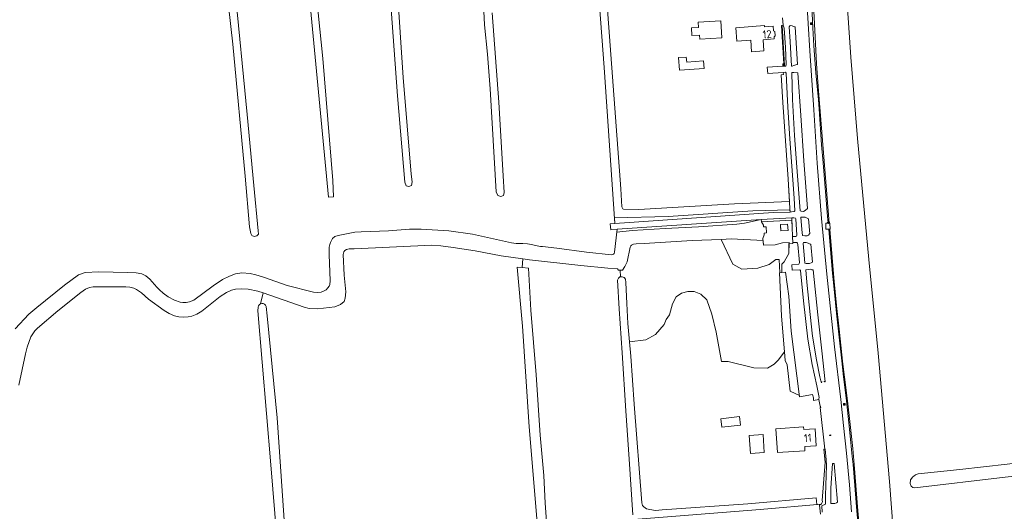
# Model space of a CAD drawing. Header units: metres. Extents: x 209813 to 223847, y 571801 to 587119.
# Tile 555 of 656: x 216440 to 216932, y 584502 to 584748. Entities that reach past the tile are written whole.
import ezdxf
from ezdxf.enums import TextEntityAlignment as Align

# ---------------------------------------------------------------- set-up
doc = ezdxf.new("R2010")
doc.units = ezdxf.units.M
for name, color, linetype, lineweight in [('B-RO-GK-BESCHOEIING_DAMWAND-G', 8, 'GK-BESCHOEIING', 0), ('B-RO-GR-GRAS-GV', 8, 'Continuous', 0), ('B-RO-GW-TALUD_KRUIN-G', 8, 'Continuous', 0), ('B-RO-IE-MEUBILAIR_WATERWEGMEUBILAIR-S', 8, 'Continuous', 0), ('B-RO-IE-MEUBILAIR_WEGMEUBILAIR-S', 8, 'Continuous', 0), ('B-RO-KW-KUNSTWERK_GEMAAL-GV', 8, 'Continuous', 0), ('B-RO-KW-KUNSTWERK_STEIGER-GV', 8, 'Continuous', 0), ('B-RO-OG-BEBOUWING-T18', 8, 'Continuous', 0), ('B-RO-OG-TERREIN_CULTUURSCHEIDING-GV', 8, 'Continuous', 0), ('B-RO-OG-TERREIN_ERF-GV', 8, 'Continuous', 0), ('B-RO-OG-WEG-GV', 8, 'Continuous', 0), ('B-RO-VH-VERHARDING_TEGEL-GV', 8, 'Continuous', 0)]:
    doc.layers.add(name, color=color, linetype=linetype, lineweight=lineweight)
doc.styles.add('NLCS-ISO-M200-T18', font='txt', dxfattribs={"height": 0.36})
doc.linetypes.add('GK-BESCHOEIING', pattern='A,30,-5,[1,NLCS.shx,S=1,R=0,X=0,Y=0],-5', length=40)

# ---------------------------------------------------------------- blocks, each defined once
blk = doc.blocks.new('SIE-WEG_AFVALBAK-SO')
at = {"linetype": 'ByBlock', "lineweight": 18}
h = blk.add_hatch(color=0, dxfattribs=at)
h.dxf.hatch_style = 1
h.paths.add_polyline_path([(-1.5, -1.5), (1.5, -1.5), (1.5, 1.5), (-1.5, 1.5)])
at = {"color": 0, "linetype": 'ByBlock', "lineweight": 18}
for points in [[(-2, -2), (2, -2), (2, 2), (-2, 2)], [(-1.5, -1.5), (1.5, -1.5), (1.5, 1.5), (-1.5, 1.5)]]:
    blk.add_lwpolyline(points, close=True, dxfattribs=at)
blk = doc.blocks.new('SIE-WATER_WATERSTANDMETER-SO')
h = blk.add_hatch(color=256)
h.dxf.hatch_style = 1
h.paths.add_polyline_path([(0, 5.2), (-0.5, 5.2), (-0.5, 4.7), (0, 4.7)])
h = blk.add_hatch(color=256)
h.dxf.hatch_style = 1
h.paths.add_polyline_path([(0, 4.2), (-0.5, 4.2), (-0.5, 3.8), (0, 3.8)])
h = blk.add_hatch(color=256)
h.dxf.hatch_style = 1
h.paths.add_polyline_path([(0, 3.3), (-0.5, 3.3), (-0.5, 2.8), (0, 2.8)])
h = blk.add_hatch(color=256)
h.dxf.hatch_style = 1
h.paths.add_polyline_path([(0, 2.3), (-0.5, 2.3), (-0.5, 1.9), (0, 1.9)])
h = blk.add_hatch(color=256)
h.dxf.hatch_style = 1
h.paths.add_polyline_path([(0, 1.4), (-0.5, 1.4), (-0.5, 0.9), (0, 0.9)])
h = blk.add_hatch(color=256)
h.dxf.hatch_style = 1
h.paths.add_polyline_path([(0, 0.4), (-0.5, 0.4), (-0.5, 0), (0, 0)])
h = blk.add_hatch(color=256)
h.dxf.hatch_style = 1
h.paths.add_polyline_path([(0.5, 5.6), (0, 5.6), (0, 5.2), (0.5, 5.2)])
h = blk.add_hatch(color=256)
h.dxf.hatch_style = 1
h.paths.add_polyline_path([(0.5, 4.7), (0, 4.7), (0, 4.2), (0.5, 4.2)])
h = blk.add_hatch(color=256)
h.dxf.hatch_style = 1
h.paths.add_polyline_path([(0.5, 3.8), (0, 3.8), (0, 3.3), (0.5, 3.3)])
h = blk.add_hatch(color=256)
h.dxf.hatch_style = 1
h.paths.add_polyline_path([(0.5, 2.8), (0, 2.8), (0, 2.3), (0.5, 2.3)])
h = blk.add_hatch(color=256)
h.dxf.hatch_style = 1
h.paths.add_polyline_path([(0.5, 1.9), (0, 1.9), (0, 1.4), (0.5, 1.4)])
h = blk.add_hatch(color=256)
h.dxf.hatch_style = 1
h.paths.add_polyline_path([(0.5, 0.9), (0, 0.9), (0, 0.4), (0.5, 0.4)])
h = blk.add_hatch(color=256)
h.dxf.hatch_style = 1
h.paths.add_polyline_path([(0, -0.5), (-0.5, -0.5), (-0.5, -1), (0, -1)])
h = blk.add_hatch(color=256)
h.dxf.hatch_style = 1
h.paths.add_polyline_path([(0, -1.4), (-0.5, -1.4), (-0.5, -1.9), (0, -1.9)])
h = blk.add_hatch(color=256)
h.dxf.hatch_style = 1
h.paths.add_polyline_path([(0, -2.4), (-0.5, -2.4), (-0.5, -2.9), (0, -2.9)])
h = blk.add_hatch(color=256)
h.dxf.hatch_style = 1
h.paths.add_polyline_path([(0.5, 0), (0, 0), (0, -0.5), (0.5, -0.5)])
h = blk.add_hatch(color=256)
h.dxf.hatch_style = 1
h.paths.add_polyline_path([(0.5, -1), (0, -1), (0, -1.4), (0.5, -1.4)])
h = blk.add_hatch(color=256)
h.dxf.hatch_style = 1
h.paths.add_polyline_path([(0.5, -1.9), (0, -1.9), (0, -2.4), (0.5, -2.4)])
blk.add_lwpolyline([(0.5, -2.8), (0.5, 5.6), (-0.5, 5.6), (-0.5, -2.8)])
for points in [[(0.5, 5.6), (0, 5.6), (0, 5.2), (0.5, 5.2)], [(0.5, 5.2), (0, 5.2), (0, 4.7), (0.5, 4.7)], [(0.5, 4.7), (0, 4.7), (0, 4.2), (0.5, 4.2)], [(0.5, 4.2), (0, 4.2), (0, 3.8), (0.5, 3.8)], [(0.5, 3.8), (0, 3.8), (0, 3.3), (0.5, 3.3)], [(0.5, 3.3), (0, 3.3), (0, 2.8), (0.5, 2.8)], [(0.5, 2.8), (0, 2.8), (0, 2.3), (0.5, 2.3)], [(0.5, 2.3), (0, 2.3), (0, 1.9), (0.5, 1.9)], [(0.5, 1.9), (0, 1.9), (0, 1.4), (0.5, 1.4)], [(0.5, 1.4), (0, 1.4), (0, 0.9), (0.5, 0.9)], [(0.5, 0.9), (0, 0.9), (0, 0.4), (0.5, 0.4)], [(0.5, 0.4), (0, 0.4), (0, 0), (0.5, 0)], [(0.5, 0), (0, 0), (0, -0.5), (0.5, -0.5)], [(0.5, -0.5), (0, -0.5), (0, -1), (0.5, -1)], [(0.5, -1), (0, -1), (0, -1.4), (0.5, -1.4)], [(0.5, -1.4), (0, -1.4), (0, -1.9), (0.5, -1.9)], [(0.5, -1.9), (0, -1.9), (0, -2.4), (0.5, -2.4)], [(0.5, -2.4), (0, -2.4), (0, -2.9), (0.5, -2.9)]]:
    blk.add_lwpolyline(points, close=True)
for centre, radius, start, end in [((-1.6, -0.1), 0.381, 16.8947, 163.1053), ((-0.1, -0.1), 0.381, 16.8947, 163.1053), ((1.4, -0.1), 0.381, 16.8947, 163.1053), ((-2.3, 0.1), 0.413, 196.8947, 343.1053), ((-0.8, 0.1), 0.391, 196.8947, 343.1053), ((0.7, 0.1), 0.391, 196.8947, 343.1053), ((2.2, 0.1), 0.413, 196.8947, 343.1053)]:
    blk.add_arc(centre, radius, start, end)

msp = doc.modelspace()

# ---------------------------------------------------------------- linework, layer by layer
at = {"layer": 'B-RO-GK-BESCHOEIING_DAMWAND-G', "flags": 128}
for points in [[(216827.573, 584938.897), (216828.262, 584928.624), (216829.417, 584902.39), (216829.811, 584894.635), (216833.003, 584825.361), (216833.527, 584811.836), (216834.124, 584798.315), (216834.591, 584789.305), (216836.123, 584762.279), (216837.279, 584739.75), (216838.071, 584726.239), (216839.053, 584712.741), (216844.378, 584646.559)], [(216911.385, 583588.435), (216910.815, 583595.484), (216908.235, 583647.452), (216905.985, 583693.809), (216903.289, 583747.319), (216902.88, 583759.997), (216902.612, 583773.145), (216902.34, 583786.053), (216902.253, 583794.66), (216902.247, 583798.964), (216902.316, 583816.179), (216902.298, 583829.091), (216902.164, 583842.002), (216901.931, 583854.911), (216901.596, 583867.819), (216901.143, 583880.722), (216900.783, 583889.322), (216900.2, 583902.221), (216897.284, 583946.849), (216894.735, 583982.019), (216890.578, 584043.459), (216887.727, 584086.334), (216884.58, 584134.122), (216881.137, 584191.003), (216877.215, 584246.692), (216874.995, 584277.196), (216870.108, 584347.787), (216865.104, 584417.574), (216861.833, 584466.915), (216858.754, 584502.748), (216856.883, 584525.886), (216856.125, 584533.852), (216854.914, 584545.792), (216853.524, 584557.712), (216852.026, 584569.62), (216851.059, 584577.563), (216850.145, 584585.511), (216848.859, 584597.444), (216848.048, 584605.404), (216846.901, 584617.35), (216845.837, 584629.304), (216844.631, 584643.566)]]:
    msp.add_lwpolyline(points, dxfattribs=at)
at = {"layer": 'B-RO-GR-GRAS-GV', "flags": 128}
for points in [[(216939.881, 585005.693), (216906.633, 585004.498), (216879.373, 585003.861), (216879.373, 585005.184), (216870.702, 585005.256), (216866.418, 584994.385), (216851.483, 584942.91), (216849.728, 584937.652), (216848.653, 584934.127), (216847.72, 584930.571), (216846.982, 584926.973), (216846.429, 584923.336), (216845.999, 584919.672), (216845.631, 584915.995), (216848.015, 584859.813), (216851.802, 584778.619), (216855.252, 584729.444), (216858.472, 584688.858), (216864.27, 584628.386), (216868.814, 584581.473), (216874.455, 584517.352), (216879.177, 584455.915)], [(216437.352, 584593.779), (216444.125, 584601.081), (216448.147, 584604.362), (216462.117, 584615.58), (216468.996, 584620.66), (216472.382, 584621.93), (216479.239, 584622.173), (216493.511, 584621.912), (216497.81, 584621.635), (216500.651, 584621.18), (216502.669, 584620.171), (216504.744, 584618.595), (216508.278, 584614.457), (216509.509, 584613.221), (216511.444, 584611.553), (216513.947, 584609.727), (216517.075, 584608.041), (216519.852, 584607.106), (216521.235, 584606.799), (216522.947, 584606.81), (216524.573, 584607.164), (216526.663, 584608.074), (216536.365, 584615.252), (216541.024, 584618.374), (216544.592, 584620.063), (216547.532, 584621.154), (216550.738, 584621.62), (216554.787, 584621.371), (216557.716, 584620.725), (216561.575, 584619.554), (216573.327, 584615.364), (216586.511, 584611.989), (216588.519, 584611.831), (216590.362, 584612.055), (216591.57, 584612.545), (216592.792, 584613.267), (216593.678, 584614.125), (216594.315, 584614.957), (216594.649, 584615.918), (216594.866, 584617.773), (216594.317, 584630.853), (216594.406, 584634.48), (216594.674, 584635.867), (216595.045, 584636.904), (216596.1, 584638.785), (216597.16, 584639.829), (216598.803, 584640.436), (216607.128, 584641.973), (216610.394, 584642.261), (216624.086, 584642.743), (216634.567, 584643.535), (216640.373, 584643.588), (216654.208, 584642.632), (216665.955, 584640.985), (216685.51, 584636.671), (216687.927, 584636.363), (216691.215, 584636.356), (216693.561, 584636.182), (216695.583, 584635.794), (216697.501, 584635.278), (216700.067, 584634.777), (216701.032, 584634.802), (216708.251, 584634.026), (216723.05, 584632.105), (216735.499, 584630.725), (216736.091, 584630.799), (216736.546, 584631.066), (216736.798, 584631.307), (216737.067, 584632.086), (216738.426, 584643.467), (216735.118, 584643.241), (216734.911, 584646.265), (216737.26, 584646.426), (216731.853, 584724.426), (216724.033, 584828.547)], [(216547.207, 584764.276), (216553.451, 584700.776), (216556.626, 584665.322), (216558.848, 584642.674), (216558.954, 584640.98), (216558.213, 584640.24), (216556.838, 584639.922), (216555.779, 584640.345), (216555.144, 584641.404), (216554.615, 584644.685), (216552.393, 584670.085), (216546.148, 584736.019), (216540.539, 584786.396)], [(216675.852, 584751.672), (216679.225, 584706.933), (216681.297, 584670.184), (216681.933, 584661.83), (216681.51, 584660.348), (216680.24, 584659.925), (216678.652, 584660.348), (216677.911, 584662.253), (216674.842, 584713.688), (216673.572, 584731.045), (216672.017, 584745.667), (216671.032, 584765.97)], [(216790.417, 584638.423), (216775.928, 584637.779), (216751.794, 584636.437), (216747.937, 584636.251), (216746.467, 584635.966), (216745.594, 584635.607), (216745.173, 584635.231), (216744.91, 584634.56), (216743.303, 584627.269), (216742.112, 584624.83), (216741.063, 584623.102), (216739.783, 584623.106)], [(216698.443, 584496.813), (216694.381, 584544.745), (216691.009, 584595.012), (216688.373, 584624.552), (216690.913, 584624.304), (216691.12, 584628.702), (216680.392, 584630.185), (216667.298, 584632.626), (216656.435, 584634.42), (216650.162, 584635.27), (216645.719, 584635.465), (216606.885, 584633.711), (216604.321, 584633.711), (216603.058, 584633.409), (216602.24, 584632.869), (216601.648, 584632.165), (216601.415, 584630.896), (216601.874, 584620.503), (216602.667, 584612.124), (216602.346, 584608.991), (216601.835, 584607.306), (216600.1, 584605.917), (216597.254, 584604.696), (216588.653, 584603.62), (216584.301, 584603.902), (216581.922, 584604.46), (216561.365, 584611.685)], [(216746.195, 584500.778), (216744.406, 584528.492), (216742.627, 584552.737), (216740.917, 584581.68), (216739.33, 584603.695), (216738.501, 584618.032), (216738.965, 584618.964), (216739.697, 584619.762), (216739.984, 584619.762), (216739.783, 584623.106), (216739.008, 584623.108), (216738.579, 584623.682), (216733.653, 584623.98), (216720.216, 584625.344), (216694.486, 584628.237), (216691.12, 584628.702)], [(216690.913, 584624.304), (216694.003, 584624.003), (216695.134, 584603.06), (216697.8, 584570.628), (216699.909, 584540.514), (216701.748, 584520.426), (216702.379, 584506.609), (216706.308, 584451.191)], [(216739.984, 584619.762), (216740.894, 584619.763), (216741.9, 584619.371), (216742.476, 584618.531), (216742.775, 584616.863), (216743.212, 584606.431), (216743.727, 584596.446), (216744.575, 584587.273), (216752.698, 584588.218), (216757.539, 584590.907), (216761.842, 584595.927), (216762.91, 584598.328), (216764.497, 584600.709), (216766.085, 584606.266), (216767.805, 584609.705), (216770.451, 584611.557), (216773.758, 584612.351), (216776.801, 584612.351), (216780.24, 584611.028), (216783.15, 584608.118), (216785.664, 584600.974), (216787.781, 584591.978), (216790.559, 584577.426), (216793.8, 584577.294), (216806.765, 584574.251), (216813.512, 584573.986), (216816.819, 584576.103), (216818.803, 584578.087), (216822.037, 584582.227), (216821.929, 584583.987), (216820.581, 584600.28), (216819.462, 584621.675), (216819.649, 584621.695)], [(216478.204, 584614.773), (216476.381, 584614.74), (216474.559, 584614.373), (216472.467, 584613.609), (216470.168, 584611.934), (216458.673, 584602.708), (216448.535, 584594.108), (216447.206, 584592.668), (216445.231, 584589.643), (216443.307, 584584.496), (216442.46, 584581.152), (216439.245, 584565.547)], [(216560.103, 584606.198), (216561.365, 584611.685), (216558.763, 584612.6), (216553.807, 584613.461), (216550.527, 584613.64), (216547.559, 584613.463), (216545.595, 584613.024), (216543.009, 584611.946), (216539.915, 584609.836), (216530.728, 584602.452), (216528.123, 584600.954), (216525.703, 584600.022), (216523.803, 584599.662), (216521.32, 584599.536), (216519.236, 584599.693), (216517.04, 584600.274), (216514.33, 584601.359), (216511.937, 584602.814), (216503.974, 584608.611), (216500.46, 584611.754), (216498.048, 584613.415), (216496.787, 584614.01), (216494.679, 584614.52), (216492.785, 584614.685), (216481.729, 584614.644), (216478.204, 584614.773)], [(216570.297, 584462.893), (216565.21, 584525.749), (216558.728, 584602.743), (216558.854, 584604.525)], [(216562.823, 584604.916), (216563.352, 584600.159), (216568.318, 584549.244), (216574.171, 584464.121)], [(216973.717, 584528.359), (216974.192, 584527.628), (216974.506, 584525.552), (216974.551, 584524.028), (216973.764, 584523.442), (216971.176, 584522.818), (216961.931, 584522.724), (216932.403, 584519.588), (216887.202, 584514.145), (216886.264, 584514.429), (216885.326, 584515.057), (216884.781, 584516.379), (216885.027, 584518.253), (216886.218, 584519.639), (216886.654, 584520.076), (216887.58, 584520.643), (216888.879, 584521.165), (216909.626, 584523.435), (216933.288, 584526.079), (216958.388, 584529.13), (216959.109, 584530.042), (216961.059, 584530.153)], [(216840.065, 584501.087), (216839.462, 584505.551), (216840.063, 584505.797), (216840.365, 584506.068), (216809.837, 584503.356), (216748.778, 584498.586)]]:
    msp.add_lwpolyline(points, dxfattribs=at)
for points in [[(216581.426, 584792.617), (216574.026, 584875.665), (216572.233, 584902.915), (216570.49, 584928.742), (216570.913, 584930.223), (216572.395, 584930.647), (216573.771, 584930.329), (216574.618, 584928.53), (216575.358, 584919.005), (216581.399, 584838.075), (216587.418, 584766.445), (216591.15, 584728.764), (216596.207, 584667.849), (216596.568, 584659.639), (216593.994, 584659.475)], [(216617.798, 584906.834), (216617.904, 584905.247), (216620.02, 584878.682), (216622.137, 584851.06), (216624.359, 584816.77), (216628.381, 584764.594), (216631.344, 584719.297), (216635.366, 584671.037), (216635.789, 584667.121), (216635.578, 584665.322), (216634.202, 584664.793), (216632.826, 584665.11), (216632.177, 584667.042), (216628.61, 584710.188), (216622.601, 584792.553), (216618.944, 584844.817), (216614.424, 584906.099), (216615.531, 584907.447), (216617.27, 584907.517)], [(216790.417, 584638.423), (216796.181, 584625.977), (216800.679, 584623.464), (216808.617, 584623.993), (216814.438, 584625.845), (216817.745, 584628.358), (216819.332, 584628.358), (216819.649, 584621.695), (216820.735, 584621.81), (216820.636, 584626.051), (216821.94, 584627.141), (216824.258, 584631.372), (216824.284, 584636.812), (216821.101, 584636.664), (216817.29, 584635.743), (216811.585, 584635.528), (216811.317, 584637.923), (216795.418, 584638.645)]]:
    msp.add_lwpolyline(points, close=True, dxfattribs=at)
at = {"layer": 'B-RO-GR-GRAS-GV'}
msp.add_arc((216560.879, 584604.317), 2.035, 17.11969, 171.88734, dxfattribs=at)
at = {"layer": 'B-RO-GW-TALUD_KRUIN-G', "flags": 128}
for points in [[(216828.703, 584942.469), (216827.495, 584940.992), (216827.086, 584939.91), (216826.716, 584938.619), (216827.052, 584928.548), (216828.656, 584902.138), (216831.338, 584845.005), (216832.64, 584816.175), (216833.276, 584802.67), (216833.733, 584793.669), (216835.185, 584766.668), (216835.412, 584762.167), (216836.267, 584744.158), (216836.763, 584735.158), (216837.389, 584726.168), (216837.765, 584721.677), (216838.965, 584708.21), (216839.321, 584703.717), (216840.599, 584685.736), (216841.303, 584676.75), (216843.509, 584649.8), (216843.862, 584646.545)], [(216844.141, 584643.539), (216845.338, 584629.422), (216846.053, 584621.446), (216846.812, 584613.474), (216848.021, 584601.522), (216849.286, 584589.576), (216850.61, 584577.637), (216851.539, 584569.683), (216852.971, 584557.756), (216853.892, 584549.801), (216854.747, 584541.839), (216855.94, 584529.885), (216856.327, 584525.9), (216858.204, 584502.782), (216861.42, 584467.064)]]:
    msp.add_lwpolyline(points, dxfattribs=at)
at = {"layer": 'B-RO-KW-KUNSTWERK_GEMAAL-GV', "flags": 128}
msp.add_lwpolyline([(216819.99, 584645.072), (216820.142, 584642.703), (216823.783, 584642.936), (216823.585, 584646.026), (216819.944, 584645.793)], close=True, dxfattribs=at)
at = {"layer": 'B-RO-KW-KUNSTWERK_STEIGER-GV', "flags": 128}
msp.add_lwpolyline([(216844.63, 584643.576), (216844.883, 584643.59), (216844.761, 584646.56), (216842.656, 584646.501), (216842.729, 584643.47)], close=True, dxfattribs=at)
at = {"layer": 'B-RO-OG-TERREIN_CULTUURSCHEIDING-GV', "flags": 128}
for points in [[(216737.063, 584649.27), (216737.26, 584646.426), (216816.364, 584651.842), (216824.807, 584652.099), (216824.746, 584653.228), (216806.158, 584652.716), (216763.935, 584649.919)], [(216738.254, 584642.023), (216745.848, 584642.916), (216762.36, 584643.867), (216778.959, 584644.691), (216798.272, 584646.024), (216801.964, 584646.517), (216810.37, 584648.382), (216738.426, 584643.467)], [(216810.37, 584648.382), (216810.453, 584647.163), (216825.696, 584647.983), (216825.613, 584649.154)]]:
    msp.add_lwpolyline(points, close=True, dxfattribs=at)
at = {"layer": 'B-RO-OG-TERREIN_ERF-GV', "flags": 128}
msp.add_lwpolyline([(216728.018, 584827.387), (216740.151, 584663.743), (216740.704, 584654.715), (216741.151, 584653.609), (216741.58, 584653.498), (216749.148, 584653.303), (216796.945, 584656.206), (216824.582, 584657.299), (216823.877, 584668.601), (216822.446, 584687.735), (216821.181, 584706.891), (216820.303, 584720.725), (216821.459, 584720.793), (216821.397, 584721.883), (216813.61, 584721.427), (216813.376, 584724.517), (216821.172, 584724.937), (216821.11, 584726.121), (216821.692, 584726.158), (216820.543, 584745.406), (216821.365, 584745.453), (216821.014, 584749.173)], dxfattribs=at)
for points in [[(216779.005, 584744.418), (216778.845, 584747.056), (216790.135, 584747.739), (216790.652, 584739.187), (216779.691, 584738.524), (216779.568, 584740.562), (216775.764, 584740.332), (216775.529, 584744.208)], [(216812.023, 584745.261), (216812.069, 584744.638), (216816.398, 584744.942), (216816.569, 584742.63), (216817.25, 584742.285), (216817.391, 584740.156), (216816.782, 584739.702), (216816.854, 584738.605), (216811.342, 584738.171), (216811.751, 584732.616), (216805.598, 584732.163), (216805.169, 584737.987), (216798.148, 584737.47), (216797.652, 584744.202)], [(216772.908, 584729.493), (216773.137, 584727.017), (216781.566, 584727.618), (216781.834, 584723.86), (216769.512, 584722.981), (216769.063, 584729.27)], [(216824.264, 584636.176), (216826.18, 584636.277), (216825.696, 584647.983), (216810.453, 584647.163), (216811.547, 584645.549), (216811.574, 584644.666), (216812.901, 584644.706), (216812.994, 584641.61), (216811.871, 584641.575), (216811.897, 584640.703), (216811.205, 584638.929), (216811.585, 584635.528), (216817.29, 584635.743), (216821.101, 584636.664), (216824.284, 584636.812)], [(216823.783, 584642.936), (216820.142, 584642.703), (216819.944, 584645.793), (216823.585, 584646.026)], [(216840.365, 584506.068), (216840.546, 584506.23), (216840.856, 584506.8), (216840.956, 584507.442), (216840.881, 584507.837), (216842.398, 584527.041), (216841.733, 584533.536), (216842.108, 584533.574), (216839.819, 584554.356), (216840.117, 584554.389), (216840.064, 584554.902), (216839.793, 584555.021), (216839.256, 584558.323), (216836.548, 584557.821), (216836.548, 584559.288), (216836.023, 584560.837), (216829.58, 584559.708), (216829.495, 584560.375), (216824.776, 584562.608), (216823.315, 584575.659), (216822.3, 584577.92), (216822.037, 584582.227), (216818.803, 584578.087), (216816.819, 584576.103), (216813.512, 584573.986), (216806.765, 584574.251), (216793.8, 584577.294), (216790.559, 584577.426), (216787.781, 584591.978), (216785.664, 584600.974), (216783.15, 584608.118), (216780.24, 584611.028), (216776.801, 584612.351), (216773.758, 584612.351), (216770.451, 584611.557), (216767.805, 584609.705), (216766.085, 584606.266), (216764.497, 584600.709), (216762.91, 584598.328), (216761.842, 584595.927), (216757.539, 584590.907), (216752.698, 584588.218), (216744.575, 584587.273), (216745.238, 584580.105), (216746.929, 584556.071), (216750.667, 584506.762), (216751.014, 584505.33), (216751.615, 584504.648), (216753.005, 584503.746), (216754.666, 584503.315), (216757.456, 584502.923), (216760.796, 584503.214), (216803.679, 584506.237), (216837.907, 584509.277), (216838.209, 584505.876)], [(216790.258, 584548.789), (216799.496, 584549.812), (216799.966, 584545.563), (216790.729, 584544.54)], [(216831.63, 584543.342), (216837.365, 584543.658), (216837.915, 584535.165), (216832.116, 584534.801), (216832.245, 584532.751), (216818.468, 584531.887), (216817.722, 584543.786), (216831.542, 584544.653)], [(216811.933, 584531.81), (216804.996, 584531.345), (216804.393, 584540.344), (216811.33, 584540.809)]]:
    msp.add_lwpolyline(points, close=True, dxfattribs=at)
at = {"layer": 'B-RO-OG-WEG-GV', "flags": 128}
for points in [[(216835.412, 584762.167), (216836.267, 584744.158), (216836.763, 584735.158), (216837.389, 584726.168), (216837.765, 584721.677), (216838.965, 584708.21), (216839.321, 584703.717), (216840.599, 584685.736), (216841.303, 584676.75), (216843.509, 584649.8), (216843.862, 584646.545), (216844.378, 584646.559), (216839.053, 584712.741), (216838.071, 584726.239), (216837.279, 584739.75), (216836.123, 584762.279)], [(216832.991, 584760.16), (216834.713, 584732.632), (216836.677, 584703.112), (216838.404, 584676.531), (216840.6, 584648.811), (216843.181, 584620.96), (216847.071, 584584.781), (216850.118, 584558.436), (216851.607, 584545.317), (216853.036, 584531.521), (216854.453, 584515.722), (216855.555, 584502.278)], [(216861.42, 584467.064), (216858.204, 584502.782), (216856.327, 584525.9), (216855.94, 584529.885), (216854.747, 584541.839), (216853.892, 584549.801), (216852.971, 584557.756), (216851.539, 584569.683), (216850.61, 584577.637), (216849.286, 584589.576), (216848.021, 584601.522), (216846.812, 584613.474), (216846.053, 584621.446), (216845.338, 584629.422), (216844.141, 584643.539), (216842.719, 584643.459), (216842.646, 584646.511), (216843.862, 584646.545)], [(216861.833, 584466.915), (216858.754, 584502.748), (216856.883, 584525.886), (216856.125, 584533.852), (216854.914, 584545.792), (216853.524, 584557.712), (216852.026, 584569.62), (216851.059, 584577.563), (216850.145, 584585.511), (216849.277, 584593.465), (216848.048, 584605.404), (216846.901, 584617.35), (216845.837, 584629.304), (216844.631, 584643.566), (216844.141, 584643.539)], [(216842.176, 584567.018), (216842.149, 584567.202), (216842.436, 584567.239), (216840.671, 584582.685), (216838.642, 584600.665), (216836.333, 584623.128), (216835.739, 584623.198), (216835.027, 584623.453), (216832.648, 584623.234), (216833.195, 584617.009), (216834.854, 584600.846), (216836.047, 584590.013), (216838.006, 584578.139), (216839.754, 584569.71), (216840.211, 584567.757), (216840.552, 584566.685)], [(216840.813, 584501.994), (216840.608, 584505.19), (216842.492, 584505.998), (216842.48, 584510.344), (216842.972, 584525.455), (216842.92, 584528.179), (216842.406, 584533.607), (216841.733, 584533.536), (216842.398, 584527.041), (216840.881, 584507.837), (216840.956, 584507.442), (216840.856, 584506.8), (216840.546, 584506.23), (216840.063, 584505.797), (216839.462, 584505.551), (216840.065, 584501.087)]]:
    msp.add_lwpolyline(points, dxfattribs=at)
for points in [[(216820.842, 584745.424), (216822.043, 584725.31), (216821.744, 584725.292), (216821.692, 584726.158), (216821.11, 584726.121), (216821.172, 584724.937), (216822.641, 584724.999), (216822.844, 584725.845), (216822.484, 584734.326), (216821.778, 584743.962), (216821.585, 584745.027), (216821.365, 584745.453)], [(216828.488, 584725.927), (216827.327, 584744.666), (216827.058, 584744.648), (216825.816, 584745.203), (216824.89, 584745.266), (216824.373, 584744.696), (216824.927, 584737.345), (216825.537, 584725.095), (216825.881, 584725.094), (216826.771, 584725.332), (216828.127, 584725.87)], [(216820.303, 584720.725), (216821.181, 584706.891), (216822.446, 584687.735), (216823.877, 584668.601), (216824.702, 584654.056), (216824.807, 584652.099), (216825.463, 584652.134), (216826.81, 584652.415), (216827.259, 584652.763), (216826.839, 584658.978), (216826.16, 584668.166), (216824.615, 584688.605), (216823.795, 584701.782), (216823.498, 584707.658), (216822.907, 584721.521), (216822.453, 584721.945), (216821.397, 584721.883), (216821.459, 584720.793)], [(216829.937, 584652.661), (216830.301, 584652.451), (216831.532, 584652.394), (216832.387, 584652.836), (216833.538, 584653.8), (216831.739, 584677.76), (216830.25, 584700.378), (216828.758, 584721.607), (216826.759, 584721.886), (216825.642, 584721.926), (216825.975, 584708.414), (216827.034, 584690.419), (216828.187, 584674.437)], [(216826.049, 584639.777), (216827.677, 584639.886), (216828.035, 584640.052), (216828.249, 584640.579), (216827.629, 584648.681), (216827.497, 584649.04), (216826.774, 584649.208), (216825.613, 584649.154)], [(216834.612, 584641.21), (216833.956, 584648.683), (216832.29, 584649.489), (216831.156, 584649.581), (216830.179, 584649.453), (216830.69, 584643.315), (216831.01, 584640.33), (216832.237, 584640.136), (216833.362, 584640.162), (216834.042, 584640.551), (216834.452, 584641.195)], [(216820.636, 584626.051), (216820.735, 584621.81), (216822.598, 584622.006), (216824.117, 584610.058), (216825.401, 584592.568), (216829.58, 584559.708), (216836.023, 584560.837), (216836.548, 584559.288), (216836.548, 584557.821), (216839.256, 584558.323), (216839.19, 584558.728), (216839.362, 584559.391), (216838.146, 584565.236), (216835.805, 584575.855), (216833.691, 584588.536), (216831.548, 584607.695), (216829.977, 584622.799), (216829.649, 584623.268), (216825.889, 584622.988), (216825.656, 584625.766), (216829.173, 584626.11), (216829.4, 584626.287), (216829.536, 584626.859), (216828.706, 584635.885), (216828.554, 584636.445), (216828.173, 584636.825), (216826.16, 584636.824), (216826.18, 584636.277), (216824.258, 584636.176), (216824.258, 584631.372), (216821.94, 584627.141)], [(216835.128, 584635.985), (216834.841, 584635.966), (216833.886, 584636.589), (216832.847, 584636.931), (216831.945, 584636.878), (216831.54, 584636.782), (216831.297, 584636.34), (216832.047, 584628.765), (216832.234, 584626.6), (216832.844, 584626.374), (216834.565, 584626.36), (216835.401, 584626.743), (216835.954, 584627.077)], [(216845.119, 584506.402), (216847.17, 584506.411), (216847.988, 584506.703), (216848.566, 584507.105), (216846.845, 584526.416), (216845.996, 584526.352), (216845.238, 584514.055)]]:
    msp.add_lwpolyline(points, close=True, dxfattribs=at)
at = {"layer": 'B-RO-OG-WEG-GV'}
for points in [[(216840.552, 584566.685, -0.4450104), (216840.919, 584567.259)], [(216841.618, 584567.438, -0.3785776), (216842.176, 584567.018)]]:
    msp.add_lwpolyline(points, format="xyb", dxfattribs=at)
at = {"layer": 'B-RO-VH-VERHARDING_TEGEL-GV', "flags": 128}
msp.add_lwpolyline([(216844.776, 584540.318), (216845.258, 584540.351), (216845.225, 584540.654), (216844.523, 584540.606), (216844.556, 584540.303)], close=True, dxfattribs=at)

# ---------------------------------------------------------------- block references
at = {"layer": 'B-RO-IE-MEUBILAIR_WATERWEGMEUBILAIR-S', "xscale": 0.2, "yscale": 0.2, "zscale": 0.2}
msp.add_blockref('SIE-WATER_WATERSTANDMETER-SO', (216844.08, 584646.954), dxfattribs=at)
at = {"layer": 'B-RO-IE-MEUBILAIR_WEGMEUBILAIR-S', "xscale": 0.2, "yscale": 0.2, "zscale": 0.2}
for p in [(216835.447, 584746.306), (216851.919, 584555.983)]:
    msp.add_blockref('SIE-WEG_AFVALBAK-SO', p, dxfattribs=at)

# ---------------------------------------------------------------- texts
at = {"layer": 'B-RO-OG-BEBOUWING-T18', "style": 'NLCS-ISO-M200-T18'}
for s, rotation, p in [('12', 3.8, (216813.329, 584740.956)), ('11', 3.7, (216833.648, 584539.153))]:
    msp.add_text(s, height=4, rotation=rotation, dxfattribs=at).set_placement(p, align=Align.MIDDLE)

doc.saveas('drawing.dxf')
